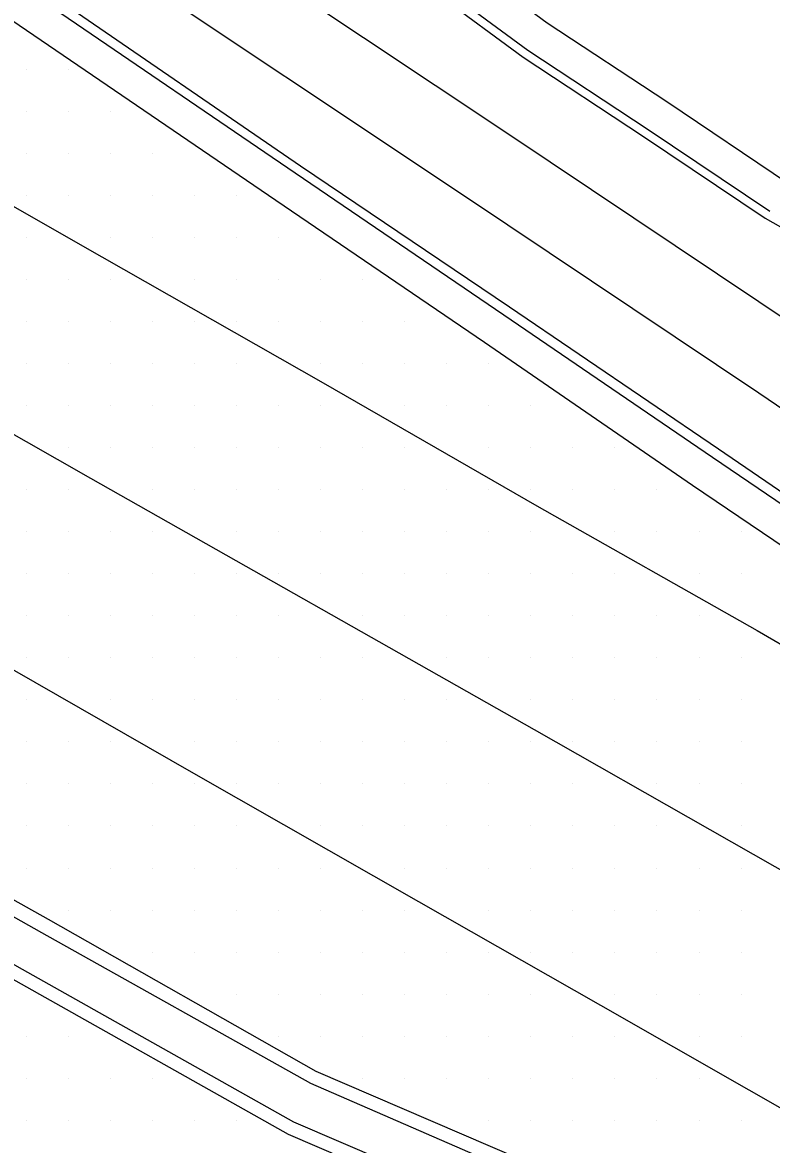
# Model space of a CAD drawing. Extents: x 1762120 to 1766775, y 709485 to 712965.
# Drawn here: x 1766448.5 to 1766493.1, y 709894.8 to 709961.5 of the extents above; entities that cross this region are included whole.
import ezdxf

# ---------------------------------------------------------------- set-up
doc = ezdxf.new("R2010")
doc.units = 0
for name, color, linetype in [('Exist DTM Drainline', 7, 'Continuous'), ('Exist DTM Scan Elevation Point', 7, 'Continuous'), ('Exist Roads Concrete Median Barrier', 7, 'Continuous'), ('Exist Roads Curbs', 7, 'Continuous'), ('Exist Roads EOP', 7, 'Continuous'), ('Exist Roads EOT', 7, 'Continuous'), ('PH Exist DTM Breakline', 7, 'Continuous')]:
    doc.layers.add(name, color=color, linetype=linetype)

msp = doc.modelspace()

# ---------------------------------------------------------------- linework, layer by layer
at = {"layer": 'Exist DTM Drainline'}
msp.add_lwpolyline([(1766407.391, 709989.209), (1766411.374, 709986.898), (1766425.332, 709978.984), (1766431.138, 709975.468), (1766437.981, 709970.86), (1766450.374, 709962.392), (1766464.737, 709952.589), (1766477.146, 709944.156), (1766489.545, 709935.682), (1766501.961, 709927.257), (1766514.369, 709918.821), (1766526.54, 709910.625), (1766538.961, 709902.212), (1766551.415, 709893.848), (1766563.947, 709885.978), (1766576.792, 709878.237), (1766589.654, 709870.524)], dxfattribs=at)
at = {"layer": 'Exist DTM Scan Elevation Point'}
for p, q in [((1766448.75, 709958.75), (1766448.75, 709958.75)), ((1766451.25, 709958.75), (1766451.25, 709958.75)), ((1766448.75, 709956.25), (1766448.75, 709956.25)), ((1766451.25, 709956.25), (1766451.25, 709956.25)), ((1766453.75, 709956.25), (1766453.75, 709956.25)), ((1766448.75, 709953.75), (1766448.75, 709953.75)), ((1766451.25, 709953.75), (1766451.25, 709953.75)), ((1766453.75, 709953.75), (1766453.75, 709953.75)), ((1766456.25, 709953.75), (1766456.25, 709953.75)), ((1766448.75, 709951.25), (1766448.75, 709951.25)), ((1766451.25, 709951.25), (1766451.25, 709951.25)), ((1766453.75, 709951.25), (1766453.75, 709951.25)), ((1766456.25, 709951.25), (1766456.25, 709951.25)), ((1766458.75, 709951.25), (1766458.75, 709951.25)), ((1766461.25, 709951.25), (1766461.25, 709951.25)), ((1766448.75, 709948.75), (1766448.75, 709948.75)), ((1766453.75, 709948.75), (1766453.75, 709948.75)), ((1766456.25, 709948.75), (1766456.25, 709948.75)), ((1766458.75, 709948.75), (1766458.75, 709948.75)), ((1766461.25, 709948.75), (1766461.25, 709948.75)), ((1766463.75, 709948.75), (1766463.75, 709948.75)), ((1766448.75, 709946.25), (1766448.75, 709946.25)), ((1766451.25, 709946.25), (1766451.25, 709946.25)), ((1766453.75, 709946.25), (1766453.75, 709946.25)), ((1766458.75, 709946.25), (1766458.75, 709946.25)), ((1766461.25, 709946.25), (1766461.25, 709946.25)), ((1766463.75, 709946.25), (1766463.75, 709946.25)), ((1766466.25, 709946.25), (1766466.25, 709946.25)), ((1766468.75, 709946.25), (1766468.75, 709946.25)), ((1766448.75, 709943.75), (1766448.75, 709943.75)), ((1766451.25, 709943.75), (1766451.25, 709943.75)), ((1766453.75, 709943.75), (1766453.75, 709943.75)), ((1766456.25, 709943.75), (1766456.25, 709943.75)), ((1766458.75, 709943.75), (1766458.75, 709943.75)), ((1766461.25, 709943.75), (1766461.25, 709943.75)), ((1766463.75, 709943.75), (1766463.75, 709943.75)), ((1766466.25, 709943.75), (1766466.25, 709943.75)), ((1766468.75, 709943.75), (1766468.75, 709943.75)), ((1766471.25, 709943.75), (1766471.25, 709943.75)), ((1766448.75, 709941.25), (1766448.75, 709941.25)), ((1766451.25, 709941.25), (1766451.25, 709941.25)), ((1766453.75, 709941.25), (1766453.75, 709941.25)), ((1766456.25, 709941.25), (1766456.25, 709941.25)), ((1766458.75, 709941.25), (1766458.75, 709941.25)), ((1766461.25, 709941.25), (1766461.25, 709941.25)), ((1766466.25, 709941.25), (1766466.25, 709941.25)), ((1766468.75, 709941.25), (1766468.75, 709941.25)), ((1766471.25, 709941.25), (1766471.25, 709941.25)), ((1766473.75, 709941.25), (1766473.75, 709941.25)), ((1766476.25, 709941.25), (1766476.25, 709941.25)), ((1766448.75, 709938.75), (1766448.75, 709938.75)), ((1766451.25, 709938.75), (1766451.25, 709938.75)), ((1766453.75, 709938.75), (1766453.75, 709938.75)), ((1766456.25, 709938.75), (1766456.25, 709938.75)), ((1766458.75, 709938.75), (1766458.75, 709938.75)), ((1766461.25, 709938.75), (1766461.25, 709938.75)), ((1766463.75, 709938.75), (1766463.75, 709938.75)), ((1766466.25, 709938.75), (1766466.25, 709938.75)), ((1766471.25, 709938.75), (1766471.25, 709938.75)), ((1766473.75, 709938.75), (1766473.75, 709938.75)), ((1766476.25, 709938.75), (1766476.25, 709938.75)), ((1766478.75, 709938.75), (1766478.75, 709938.75)), ((1766451.25, 709936.25), (1766451.25, 709936.25)), ((1766453.75, 709936.25), (1766453.75, 709936.25)), ((1766456.25, 709936.25), (1766456.25, 709936.25)), ((1766458.75, 709936.25), (1766458.75, 709936.25)), ((1766461.25, 709936.25), (1766461.25, 709936.25)), ((1766463.75, 709936.25), (1766463.75, 709936.25)), ((1766466.25, 709936.25), (1766466.25, 709936.25)), ((1766468.75, 709936.25), (1766468.75, 709936.25)), ((1766471.25, 709936.25), (1766471.25, 709936.25)), ((1766476.25, 709936.25), (1766476.25, 709936.25)), ((1766478.75, 709936.25), (1766478.75, 709936.25)), ((1766481.25, 709936.25), (1766481.25, 709936.25)), ((1766483.75, 709936.25), (1766483.75, 709936.25)), ((1766448.75, 709933.75), (1766448.75, 709933.75)), ((1766451.25, 709933.75), (1766451.25, 709933.75)), ((1766456.25, 709933.75), (1766456.25, 709933.75)), ((1766458.75, 709933.75), (1766458.75, 709933.75)), ((1766461.25, 709933.75), (1766461.25, 709933.75)), ((1766463.75, 709933.75), (1766463.75, 709933.75)), ((1766466.25, 709933.75), (1766466.25, 709933.75)), ((1766468.75, 709933.75), (1766468.75, 709933.75)), ((1766471.25, 709933.75), (1766471.25, 709933.75)), ((1766473.75, 709933.75), (1766473.75, 709933.75)), ((1766476.25, 709933.75), (1766476.25, 709933.75)), ((1766478.75, 709933.75), (1766478.75, 709933.75)), ((1766481.25, 709933.75), (1766481.25, 709933.75)), ((1766483.75, 709933.75), (1766483.75, 709933.75)), ((1766486.25, 709933.75), (1766486.25, 709933.75)), ((1766448.75, 709931.25), (1766448.75, 709931.25)), ((1766451.25, 709931.25), (1766451.25, 709931.25)), ((1766453.75, 709931.25), (1766453.75, 709931.25)), ((1766456.25, 709931.25), (1766456.25, 709931.25)), ((1766461.25, 709931.25), (1766461.25, 709931.25)), ((1766463.75, 709931.25), (1766463.75, 709931.25)), ((1766466.25, 709931.25), (1766466.25, 709931.25)), ((1766468.75, 709931.25), (1766468.75, 709931.25)), ((1766471.25, 709931.25), (1766471.25, 709931.25)), ((1766473.75, 709931.25), (1766473.75, 709931.25)), ((1766476.25, 709931.25), (1766476.25, 709931.25)), ((1766478.75, 709931.25), (1766478.75, 709931.25)), ((1766483.75, 709931.25), (1766483.75, 709931.25)), ((1766486.25, 709931.25), (1766486.25, 709931.25)), ((1766488.75, 709931.25), (1766488.75, 709931.25)), ((1766491.25, 709931.25), (1766491.25, 709931.25)), ((1766448.75, 709928.75), (1766448.75, 709928.75)), ((1766451.25, 709928.75), (1766451.25, 709928.75)), ((1766453.75, 709928.75), (1766453.75, 709928.75)), ((1766456.25, 709928.75), (1766456.25, 709928.75)), ((1766458.75, 709928.75), (1766458.75, 709928.75)), ((1766461.25, 709928.75), (1766461.25, 709928.75)), ((1766463.75, 709928.75), (1766463.75, 709928.75)), ((1766466.25, 709928.75), (1766466.25, 709928.75)), ((1766468.75, 709928.75), (1766468.75, 709928.75)), ((1766471.25, 709928.75), (1766471.25, 709928.75)), ((1766473.75, 709928.75), (1766473.75, 709928.75)), ((1766476.25, 709928.75), (1766476.25, 709928.75)), ((1766478.75, 709928.75), (1766478.75, 709928.75)), ((1766481.25, 709928.75), (1766481.25, 709928.75)), ((1766483.75, 709928.75), (1766483.75, 709928.75)), ((1766488.75, 709928.75), (1766488.75, 709928.75)), ((1766491.25, 709928.75), (1766491.25, 709928.75)), ((1766448.75, 709926.25), (1766448.75, 709926.25)), ((1766451.25, 709926.25), (1766451.25, 709926.25)), ((1766453.75, 709926.25), (1766453.75, 709926.25)), ((1766456.25, 709926.25), (1766456.25, 709926.25)), ((1766458.75, 709926.25), (1766458.75, 709926.25)), ((1766461.25, 709926.25), (1766461.25, 709926.25)), ((1766463.75, 709926.25), (1766463.75, 709926.25)), ((1766468.75, 709926.25), (1766468.75, 709926.25)), ((1766471.25, 709926.25), (1766471.25, 709926.25)), ((1766473.75, 709926.25), (1766473.75, 709926.25)), ((1766476.25, 709926.25), (1766476.25, 709926.25)), ((1766478.75, 709926.25), (1766478.75, 709926.25)), ((1766481.25, 709926.25), (1766481.25, 709926.25)), ((1766483.75, 709926.25), (1766483.75, 709926.25)), ((1766486.25, 709926.25), (1766486.25, 709926.25)), ((1766488.75, 709926.25), (1766488.75, 709926.25)), ((1766448.75, 709923.75), (1766448.75, 709923.75)), ((1766451.25, 709923.75), (1766451.25, 709923.75)), ((1766453.75, 709923.75), (1766453.75, 709923.75)), ((1766456.25, 709923.75), (1766456.25, 709923.75)), ((1766458.75, 709923.75), (1766458.75, 709923.75)), ((1766461.25, 709923.75), (1766461.25, 709923.75)), ((1766463.75, 709923.75), (1766463.75, 709923.75)), ((1766466.25, 709923.75), (1766466.25, 709923.75)), ((1766468.75, 709923.75), (1766468.75, 709923.75)), ((1766473.75, 709923.75), (1766473.75, 709923.75)), ((1766476.25, 709923.75), (1766476.25, 709923.75)), ((1766478.75, 709923.75), (1766478.75, 709923.75)), ((1766481.25, 709923.75), (1766481.25, 709923.75)), ((1766483.75, 709923.75), (1766483.75, 709923.75)), ((1766486.25, 709923.75), (1766486.25, 709923.75)), ((1766488.75, 709923.75), (1766488.75, 709923.75)), ((1766491.25, 709923.75), (1766491.25, 709923.75)), ((1766448.75, 709921.25), (1766448.75, 709921.25)), ((1766453.75, 709921.25), (1766453.75, 709921.25)), ((1766456.25, 709921.25), (1766456.25, 709921.25)), ((1766458.75, 709921.25), (1766458.75, 709921.25)), ((1766461.25, 709921.25), (1766461.25, 709921.25)), ((1766463.75, 709921.25), (1766463.75, 709921.25)), ((1766466.25, 709921.25), (1766466.25, 709921.25)), ((1766468.75, 709921.25), (1766468.75, 709921.25)), ((1766471.25, 709921.25), (1766471.25, 709921.25)), ((1766473.75, 709921.25), (1766473.75, 709921.25)), ((1766478.75, 709921.25), (1766478.75, 709921.25)), ((1766481.25, 709921.25), (1766481.25, 709921.25)), ((1766483.75, 709921.25), (1766483.75, 709921.25)), ((1766486.25, 709921.25), (1766486.25, 709921.25)), ((1766488.75, 709921.25), (1766488.75, 709921.25)), ((1766491.25, 709921.25), (1766491.25, 709921.25)), ((1766448.75, 709918.75), (1766448.75, 709918.75)), ((1766451.25, 709918.75), (1766451.25, 709918.75)), ((1766453.75, 709918.75), (1766453.75, 709918.75)), ((1766458.75, 709918.75), (1766458.75, 709918.75)), ((1766461.25, 709918.75), (1766461.25, 709918.75)), ((1766463.75, 709918.75), (1766463.75, 709918.75)), ((1766466.25, 709918.75), (1766466.25, 709918.75)), ((1766468.75, 709918.75), (1766468.75, 709918.75)), ((1766471.25, 709918.75), (1766471.25, 709918.75)), ((1766473.75, 709918.75), (1766473.75, 709918.75)), ((1766476.25, 709918.75), (1766476.25, 709918.75)), ((1766478.75, 709918.75), (1766478.75, 709918.75)), ((1766481.25, 709918.75), (1766481.25, 709918.75)), ((1766483.75, 709918.75), (1766483.75, 709918.75)), ((1766486.25, 709918.75), (1766486.25, 709918.75)), ((1766488.75, 709918.75), (1766488.75, 709918.75)), ((1766491.25, 709918.75), (1766491.25, 709918.75)), ((1766448.75, 709916.25), (1766448.75, 709916.25)), ((1766451.25, 709916.25), (1766451.25, 709916.25)), ((1766453.75, 709916.25), (1766453.75, 709916.25)), ((1766456.25, 709916.25), (1766456.25, 709916.25)), ((1766458.75, 709916.25), (1766458.75, 709916.25)), ((1766461.25, 709916.25), (1766461.25, 709916.25)), ((1766463.75, 709916.25), (1766463.75, 709916.25)), ((1766466.25, 709916.25), (1766466.25, 709916.25)), ((1766468.75, 709916.25), (1766468.75, 709916.25)), ((1766471.25, 709916.25), (1766471.25, 709916.25)), ((1766473.75, 709916.25), (1766473.75, 709916.25)), ((1766476.25, 709916.25), (1766476.25, 709916.25)), ((1766478.75, 709916.25), (1766478.75, 709916.25)), ((1766481.25, 709916.25), (1766481.25, 709916.25)), ((1766486.25, 709916.25), (1766486.25, 709916.25)), ((1766488.75, 709916.25), (1766488.75, 709916.25)), ((1766491.25, 709916.25), (1766491.25, 709916.25)), ((1766448.75, 709913.75), (1766448.75, 709913.75)), ((1766451.25, 709913.75), (1766451.25, 709913.75)), ((1766453.75, 709913.75), (1766453.75, 709913.75)), ((1766456.25, 709913.75), (1766456.25, 709913.75)), ((1766458.75, 709913.75), (1766458.75, 709913.75)), ((1766461.25, 709913.75), (1766461.25, 709913.75)), ((1766466.25, 709913.75), (1766466.25, 709913.75)), ((1766468.75, 709913.75), (1766468.75, 709913.75)), ((1766471.25, 709913.75), (1766471.25, 709913.75)), ((1766473.75, 709913.75), (1766473.75, 709913.75)), ((1766476.25, 709913.75), (1766476.25, 709913.75)), ((1766478.75, 709913.75), (1766478.75, 709913.75)), ((1766481.25, 709913.75), (1766481.25, 709913.75)), ((1766483.75, 709913.75), (1766483.75, 709913.75)), ((1766486.25, 709913.75), (1766486.25, 709913.75)), ((1766491.25, 709913.75), (1766491.25, 709913.75)), ((1766448.75, 709911.25), (1766448.75, 709911.25)), ((1766451.25, 709911.25), (1766451.25, 709911.25)), ((1766453.75, 709911.25), (1766453.75, 709911.25)), ((1766456.25, 709911.25), (1766456.25, 709911.25)), ((1766458.75, 709911.25), (1766458.75, 709911.25)), ((1766461.25, 709911.25), (1766461.25, 709911.25)), ((1766463.75, 709911.25), (1766463.75, 709911.25)), ((1766466.25, 709911.25), (1766466.25, 709911.25)), ((1766471.25, 709911.25), (1766471.25, 709911.25)), ((1766473.75, 709911.25), (1766473.75, 709911.25)), ((1766476.25, 709911.25), (1766476.25, 709911.25)), ((1766478.75, 709911.25), (1766478.75, 709911.25)), ((1766481.25, 709911.25), (1766481.25, 709911.25)), ((1766483.75, 709911.25), (1766483.75, 709911.25)), ((1766486.25, 709911.25), (1766486.25, 709911.25)), ((1766488.75, 709911.25), (1766488.75, 709911.25)), ((1766491.25, 709911.25), (1766491.25, 709911.25)), ((1766451.25, 709908.75), (1766451.25, 709908.75)), ((1766453.75, 709908.75), (1766453.75, 709908.75)), ((1766456.25, 709908.75), (1766456.25, 709908.75)), ((1766458.75, 709908.75), (1766458.75, 709908.75)), ((1766461.25, 709908.75), (1766461.25, 709908.75)), ((1766463.75, 709908.75), (1766463.75, 709908.75)), ((1766466.25, 709908.75), (1766466.25, 709908.75)), ((1766468.75, 709908.75), (1766468.75, 709908.75)), ((1766471.25, 709908.75), (1766471.25, 709908.75)), ((1766476.25, 709908.75), (1766476.25, 709908.75)), ((1766478.75, 709908.75), (1766478.75, 709908.75)), ((1766481.25, 709908.75), (1766481.25, 709908.75)), ((1766483.75, 709908.75), (1766483.75, 709908.75)), ((1766486.25, 709908.75), (1766486.25, 709908.75)), ((1766488.75, 709908.75), (1766488.75, 709908.75)), ((1766491.25, 709908.75), (1766491.25, 709908.75)), ((1766456.25, 709906.25), (1766456.25, 709906.25)), ((1766458.75, 709906.25), (1766458.75, 709906.25)), ((1766461.25, 709906.25), (1766461.25, 709906.25)), ((1766463.75, 709906.25), (1766463.75, 709906.25)), ((1766466.25, 709906.25), (1766466.25, 709906.25)), ((1766468.75, 709906.25), (1766468.75, 709906.25)), ((1766471.25, 709906.25), (1766471.25, 709906.25)), ((1766473.75, 709906.25), (1766473.75, 709906.25)), ((1766476.25, 709906.25), (1766476.25, 709906.25)), ((1766478.75, 709906.25), (1766478.75, 709906.25)), ((1766481.25, 709906.25), (1766481.25, 709906.25)), ((1766483.75, 709906.25), (1766483.75, 709906.25)), ((1766486.25, 709906.25), (1766486.25, 709906.25)), ((1766488.75, 709906.25), (1766488.75, 709906.25)), ((1766491.25, 709906.25), (1766491.25, 709906.25)), ((1766461.25, 709903.75), (1766461.25, 709903.75)), ((1766463.75, 709903.75), (1766463.75, 709903.75)), ((1766466.25, 709903.75), (1766466.25, 709903.75)), ((1766468.75, 709903.75), (1766468.75, 709903.75)), ((1766471.25, 709903.75), (1766471.25, 709903.75)), ((1766473.75, 709903.75), (1766473.75, 709903.75)), ((1766476.25, 709903.75), (1766476.25, 709903.75)), ((1766478.75, 709903.75), (1766478.75, 709903.75)), ((1766483.75, 709903.75), (1766483.75, 709903.75)), ((1766486.25, 709903.75), (1766486.25, 709903.75)), ((1766488.75, 709903.75), (1766488.75, 709903.75)), ((1766491.25, 709903.75), (1766491.25, 709903.75)), ((1766448.75, 709901.25), (1766448.75, 709901.25)), ((1766451.25, 709901.25), (1766451.25, 709901.25)), ((1766463.75, 709901.25), (1766463.75, 709901.25)), ((1766466.25, 709901.25), (1766466.25, 709901.25)), ((1766468.75, 709901.25), (1766468.75, 709901.25)), ((1766471.25, 709901.25), (1766471.25, 709901.25)), ((1766473.75, 709901.25), (1766473.75, 709901.25)), ((1766476.25, 709901.25), (1766476.25, 709901.25)), ((1766478.75, 709901.25), (1766478.75, 709901.25)), ((1766481.25, 709901.25), (1766481.25, 709901.25)), ((1766483.75, 709901.25), (1766483.75, 709901.25)), ((1766488.75, 709901.25), (1766488.75, 709901.25)), ((1766491.25, 709901.25), (1766491.25, 709901.25)), ((1766448.75, 709898.75), (1766448.75, 709898.75)), ((1766451.25, 709898.75), (1766451.25, 709898.75)), ((1766453.75, 709898.75), (1766453.75, 709898.75)), ((1766456.25, 709898.75), (1766456.25, 709898.75)), ((1766468.75, 709898.75), (1766468.75, 709898.75)), ((1766471.25, 709898.75), (1766471.25, 709898.75)), ((1766473.75, 709898.75), (1766473.75, 709898.75)), ((1766476.25, 709898.75), (1766476.25, 709898.75)), ((1766478.75, 709898.75), (1766478.75, 709898.75)), ((1766481.25, 709898.75), (1766481.25, 709898.75)), ((1766483.75, 709898.75), (1766483.75, 709898.75)), ((1766486.25, 709898.75), (1766486.25, 709898.75)), ((1766488.75, 709898.75), (1766488.75, 709898.75)), ((1766448.75, 709896.25), (1766448.75, 709896.25)), ((1766451.25, 709896.25), (1766451.25, 709896.25)), ((1766453.75, 709896.25), (1766453.75, 709896.25)), ((1766456.25, 709896.25), (1766456.25, 709896.25)), ((1766458.75, 709896.25), (1766458.75, 709896.25)), ((1766461.25, 709896.25), (1766461.25, 709896.25)), ((1766476.25, 709896.25), (1766476.25, 709896.25)), ((1766478.75, 709896.25), (1766478.75, 709896.25)), ((1766481.25, 709896.25), (1766481.25, 709896.25)), ((1766483.75, 709896.25), (1766483.75, 709896.25)), ((1766486.25, 709896.25), (1766486.25, 709896.25)), ((1766488.75, 709896.25), (1766488.75, 709896.25)), ((1766491.25, 709896.25), (1766491.25, 709896.25))]:
    msp.add_line(p, q, dxfattribs=at)
at = {"layer": 'Exist Roads Concrete Median Barrier'}
for points in [[(1766383.047, 709945.157), (1766397.17, 709937.054), (1766410.319, 709929.715), (1766423.356, 709922.296), (1766436.398, 709914.885), (1766449.648, 709907.416), (1766465.655, 709898.455), (1766479.403, 709892.457), (1766493.182, 709886.531), (1766507.005, 709880.613), (1766520.809, 709874.747), (1766534.448, 709868.842), (1766548.235, 709862.922), (1766558.245, 709858.548), (1766569.723, 709851.662), (1766574.692, 709847.013), (1766578.464, 709843.321)], [(1766381.795, 709942.975), (1766395.949, 709935.02), (1766409.06, 709927.565), (1766422.115, 709920.177), (1766435.157, 709912.766), (1766448.504, 709905.225), (1766464.647, 709896.148), (1766478.426, 709890.222), (1766492.205, 709884.296), (1766506.044, 709878.37), (1766519.832, 709872.467), (1766533.419, 709866.618), (1766547.206, 709860.698), (1766557.236, 709856.366), (1766568.491, 709849.544), (1766574.111, 709846.014), (1766578.464, 709843.321), (1766582.023, 709841.125), (1766583.562, 709840.19), (1766587.219, 709837.995), (1766588.692, 709837.088), (1766591.53, 709835.428)]]:
    msp.add_lwpolyline(points, dxfattribs=at)
at = {"layer": 'Exist Roads Curbs'}
msp.add_lwpolyline([(1766407.679, 709989.722), (1766411.651, 709987.397), (1766425.581, 709979.433), (1766431.435, 709976.004), (1766438.335, 709971.334), (1766450.719, 709962.854), (1766465.049, 709953.02), (1766477.485, 709944.625), (1766489.905, 709936.178), (1766502.289, 709927.707), (1766514.73, 709919.319), (1766526.845, 709911.086), (1766539.266, 709902.673), (1766551.712, 709894.297), (1766564.242, 709886.451), (1766577.122, 709878.768), (1766589.943, 709870.989)], dxfattribs=at)
at = {"layer": 'Exist Roads EOP'}
for points in [[(1766406.406, 709987.433), (1766410.425, 709985.168), (1766424.362, 709977.217), (1766430.175, 709973.715), (1766436.8, 709969.258), (1766449.193, 709960.791), (1766463.581, 709950.966), (1766475.99, 709942.534), (1766488.362, 709934.031), (1766500.778, 709925.605), (1766513.22, 709917.217), (1766525.469, 709908.967), (1766537.89, 709900.553), (1766550.346, 709892.193), (1766562.938, 709884.297), (1766575.783, 709876.556), (1766588.629, 709868.816)], [(1766383.411, 709945.801), (1766397.607, 709937.791), (1766410.706, 709930.385), (1766423.769, 709923.01), (1766436.824, 709915.622), (1766450.054, 709908.204), (1766465.963, 709899.17), (1766479.741, 709893.239), (1766493.52, 709887.313), (1766507.336, 709881.397), (1766521.122, 709875.489), (1766534.797, 709869.612), (1766548.584, 709863.692), (1766558.631, 709859.398), (1766570.114, 709852.347)], [(1766381.381, 709942.263), (1766395.512, 709934.302), (1766408.656, 709926.882), (1766421.694, 709919.467), (1766434.75, 709912.079), (1766448.137, 709904.532), (1766464.328, 709895.426), (1766478.105, 709889.495), (1766491.884, 709883.569), (1766505.727, 709877.642), (1766519.503, 709871.71), (1766533.079, 709865.894), (1766546.866, 709859.975), (1766556.898, 709855.647), (1766568.083, 709848.856), (1766573.73, 709845.376), (1766578.071, 709842.74), (1766581.082, 709840.895)]]:
    msp.add_lwpolyline(points, dxfattribs=at)
at = {"layer": 'Exist Roads EOT'}
for points in [[(1766402.476, 709976.457), (1766411.295, 709971.499), (1766419.356, 709966.921), (1766426.563, 709962.841), (1766440.527, 709954.854), (1766453.241, 709947.6), (1766466.409, 709940.1), (1766479.109, 709932.801), (1766492.198, 709925.386), (1766505.178, 709917.84), (1766517.877, 709910.61), (1766530.842, 709903.151), (1766543.398, 709895.853)], [(1766396.518, 709966.209), (1766416.144, 709955.196), (1766452.572, 709934.44), (1766478.95, 709919.484), (1766499.829, 709907.597), (1766533.927, 709887.955), (1766568.813, 709867.351), (1766602.923, 709846.715), (1766636.716, 709825.597), (1766662.298, 709809.091)], [(1766390.436, 709955.86), (1766400.555, 709950.112), (1766419.587, 709939.273), (1766445.207, 709924.616), (1766458.694, 709916.888), (1766472.072, 709909.253), (1766482.889, 709903.1), (1766496.048, 709895.584), (1766508.88, 709888.203), (1766522.033, 709880.727), (1766534.83, 709873.328), (1766547.911, 709865.749)]]:
    msp.add_lwpolyline(points, dxfattribs=at)
at = {"layer": 'PH Exist DTM Breakline'}
for points in [[(1766329.285, 710079.984), (1766328.485, 710073.053), (1766328.549, 710065.696), (1766329.051, 710060.241), (1766330.236, 710054.969), (1766332.23, 710049.851), (1766334.766, 710045.146), (1766337.54, 710040.973), (1766341.162, 710036.379), (1766345.758, 710031.418), (1766351.471, 710026.106), (1766357.54, 710021.977), (1766369.854, 710014.609), (1766385.038, 710006.211), (1766402.094, 709996.35), (1766412.209, 709990.779), (1766422.131, 709984.872), (1766430.92, 709979.772), (1766440.594, 709973.835), (1766453.434, 709965.489), (1766474.873, 709951.194), (1766492.298, 709939.521), (1766504.092, 709931.503)], [(1766333.69, 710078.909), (1766332.987, 710072.814), (1766333.047, 710065.922), (1766333.506, 710060.943), (1766334.552, 710056.286), (1766336.322, 710051.743), (1766338.629, 710047.464), (1766341.186, 710043.616), (1766344.585, 710039.306), (1766348.946, 710034.599), (1766354.285, 710029.634), (1766359.963, 710025.771), (1766372.099, 710018.51), (1766387.253, 710010.128), (1766404.305, 710000.269), (1766414.446, 709994.684), (1766424.412, 709988.752), (1766433.227, 709983.636), (1766442.997, 709977.639), (1766455.909, 709969.247), (1766477.373, 709954.935), (1766494.815, 709943.251), (1766506.622, 709935.224)], [(1766433.757, 709991.001), (1766444.267, 709985.231), (1766455.59, 709978.806), (1766460.825, 709975.537), (1766466.038, 709971.758), (1766474.768, 709965.19), (1766479.726, 709961.526), (1766486.834, 709956.844), (1766494.073, 709951.97)], [(1766432.794, 709989.248), (1766443.292, 709983.485), (1766454.567, 709977.087), (1766459.707, 709973.878), (1766464.85, 709970.149), (1766473.573, 709963.587), (1766478.581, 709959.885), (1766485.725, 709955.179), (1766492.956, 709950.311)], [(1766432.554, 709988.81), (1766443.048, 709983.048), (1766454.311, 709976.657), (1766459.428, 709973.463), (1766464.552, 709969.746), (1766473.274, 709963.186), (1766478.295, 709959.475), (1766485.448, 709954.763), (1766492.677, 709949.896)], [(1766492.677, 709949.896), (1766496.475, 709947.761), (1766509.78, 709940.935)]]:
    msp.add_lwpolyline(points, dxfattribs=at)

doc.saveas('drawing.dxf')
